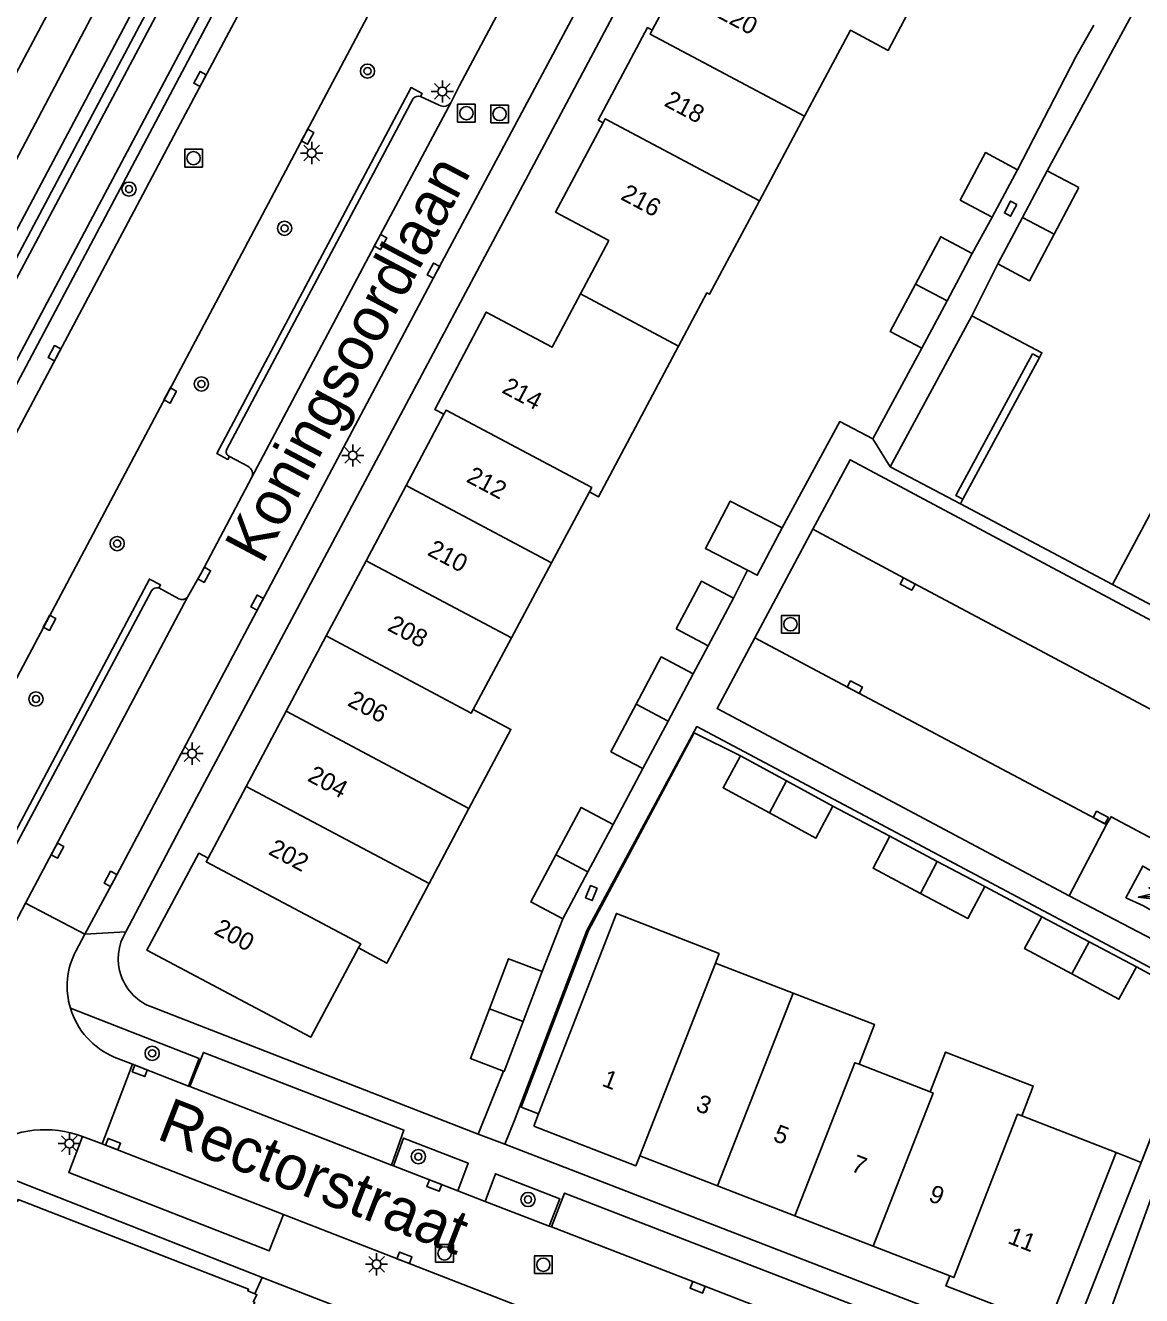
# Model space of a CAD drawing. Extents: x 136000 to 138005, y 398500 to 400500.
# Drawn here: x 137471.7 to 137534.5, y 400012.9 to 400084.5 of the extents above; entities that cross this region are included whole.
import ezdxf

# ---------------------------------------------------------------- set-up
doc = ezdxf.new("R2010")
doc.units = 0
for name, color, linetype in [('gg-afsc-hekwerk', 7, 'Continuous'), ('gg-afsc-muur', 7, 'Continuous'), ('gg-anno-huisnummerreeks BGT', 7, 'Continuous'), ('gg-anno-openbare ruimte label', 7, 'Continuous'), ('gg-bbg-bijgebouw', 7, 'Continuous'), ('gg-bbg-hoofdgebouw', 7, 'Continuous'), ('gg-bbg-lage trafo', 7, 'Continuous'), ('gg-bbg-luifel en loopbrug', 7, 'Continuous'), ('gg-bbg-tussenscheiding', 7, 'Continuous'), ('gg-knt-verharding', 7, 'Continuous'), ('gg-knt-verharding nz', 7, 'Continuous'), ('gt-grn-weggrens', 7, 'Continuous'), ('gt-symb-boom', 7, 'Continuous'), ('gt-symb-kolk', 7, 'Continuous'), ('gt-symb-kolk center center', 7, 'Continuous'), ('gt-symb-lichtmast', 7, 'Continuous'), ('gt-symb-rioolschacht', 7, 'Continuous'), ('gt-symb-trafo symbool', 7, 'Continuous'), ('gx-grn-maaiveld', 7, 'Continuous')]:
    doc.layers.add(name, color=color, linetype=linetype)

# ---------------------------------------------------------------- blocks, each defined once
blk = doc.blocks.new('gt0-KOLKCC')
at = {"layer": 'gt-symb-kolk center center'}
blk.add_lwpolyline([(-0.375, 0.2), (0.375, 0.2), (0.375, -0.2), (-0.375, -0.2)], close=True, dxfattribs=at)
blk = doc.blocks.new('gt0-HSP')
at = {"layer": 'gt-symb-trafo symbool'}
for points in [[(0.771, 0.746), (-0.529, -0.004), (0.471, -0.004), (-0.829, -0.754)], [(-0.217, -0.24), (-0.829, -0.754), (-0.077, -0.48)]]:
    blk.add_lwpolyline(points, dxfattribs=at)
blk = doc.blocks.new('gt0-KOLK')
at = {"layer": 'gt-symb-kolk'}
blk.add_lwpolyline([(0, 0), (0.375, 0), (0.375, 0.4), (-0.375, 0.4), (-0.375, 0), (0, 0)], dxfattribs=at)
blk = doc.blocks.new('gt0-RS')
at = {"layer": 'gt-symb-rioolschacht'}
blk.add_lwpolyline([(-0.5, -0.5), (0.5, -0.5), (0.5, 0.5), (-0.5, 0.5)], close=True, dxfattribs=at)
blk.add_circle((0, 0), 0.375, dxfattribs=at)
blk = doc.blocks.new('gt0-BOOM')
at = {"layer": 'gt-symb-boom'}
for radius in [0.4, 0.2]:
    blk.add_circle((0, 0), radius, dxfattribs=at)
blk = doc.blocks.new('gt0-LMAST')
at = {"layer": 'gt-symb-lichtmast'}
for p, q in [((-0.182, 0.173), (-0.447, 0.438)), ((-0.005, 0.246), (-0.005, 0.621)), ((0.172, 0.173), (0.437, 0.438)), ((-0.255, -0.004), (-0.63, -0.004)), ((-0.182, -0.181), (-0.447, -0.446)), ((-0.005, -0.254), (-0.005, -0.629)), ((0.437, -0.446), (0.172, -0.181)), ((0.245, -0.004), (0.62, -0.004))]:
    blk.add_line(p, q, dxfattribs=at)
blk.add_circle((-0.005, -0.004), 0.25, dxfattribs=at)

msp = doc.modelspace()

# ---------------------------------------------------------------- linework, layer by layer
at = {"layer": 'gg-afsc-hekwerk'}
for p, q in [((137530.841, 400082.704), (137531.86, 400084.478)), ((137526.131, 400073.671), (137525.01, 400071.614)), ((137524.975, 400068.116), (137526.445, 400071.037)), ((137522.171, 400066.283), (137519.401, 400061.175)), ((137511.56, 400052.204), (137512.345, 400053.783)), ((137509.299, 400047.941), (137510.142, 400049.526)), ((137504.779, 400039.464), (137506.464, 400042.602)), ((137520.373, 400038.793), (137517.16, 400040.496)), ((137525.707, 400035.971), (137528.921, 400034.262)), ((137500.793, 400031.17), (137501.946, 400034.136)), ((137534.523, 400020.427), (137533.117, 400020.973))]:
    msp.add_line(p, q, dxfattribs=at)
for points in [[(137547.987, 400104.117), (137538.437, 400086.115), (137535.407, 400087.683), (137529.231, 400076.272)], [(137519.401, 400061.175), (137517.557, 400062.162), (137514.3, 400056.168)], [(137511.95, 400043.326), (137509.347, 400044.617), (137503.395, 400033.488), (137499.598, 400023.544), (137500.581, 400023.162)], [(137534.249, 400031.435), (137538.005, 400029.388), (137534.523, 400020.427)]]:
    msp.add_lwpolyline(points, dxfattribs=at)
at = {"layer": 'gg-afsc-muur'}
for p, q in [((137530.841, 400082.704), (137527.55, 400076.342)), ((137532.898, 400052.972), (137524.34, 400057.512))]:
    msp.add_line(p, q, dxfattribs=at)
at = {"layer": 'gg-bbg-bijgebouw'}
for p, q in [((137527.55, 400076.342), (137526.131, 400073.671)), ((137529.231, 400076.272), (137527.838, 400073.655)), ((137531.01, 400075.329), (137529.231, 400076.272)), ((137529.622, 400072.709), (137531.01, 400075.329)), ((137526.131, 400073.671), (137524.327, 400074.629)), ((137527.838, 400073.655), (137526.445, 400071.037)), ((137525.01, 400071.614), (137523.591, 400068.949)), ((137523.591, 400068.949), (137522.171, 400066.283)), ((137524.975, 400068.116), (137520.387, 400059.601)), ((137520.387, 400059.601), (137524.34, 400057.512)), ((137524.34, 400057.512), (137524.481, 400057.773)), ((137510.142, 400049.526), (137511.56, 400052.204)), ((137508.339, 400050.481), (137510.142, 400049.526)), ((137509.299, 400047.941), (137507.882, 400045.272)), ((137506.464, 400042.602), (137507.882, 400045.272)), ((137514.555, 400041.911), (137511.95, 400043.326)), ((137514.555, 400041.911), (137517.16, 400040.496)), ((137504.779, 400039.464), (137503.363, 400036.8)), ((137523.04, 400037.382), (137520.373, 400038.793)), ((137523.04, 400037.382), (137525.707, 400035.971)), ((137501.946, 400034.136), (137503.363, 400036.8)), ((137528.921, 400034.262), (137531.585, 400032.849)), ((137531.585, 400032.849), (137534.249, 400031.435)), ((137500.793, 400031.17), (137499.725, 400028.358))]:
    msp.add_line(p, q, dxfattribs=at)
for points in [[(137524.327, 400074.629), (137525.749, 400077.305), (137527.55, 400076.342)], [(137521.812, 400069.894), (137523.232, 400072.561), (137525.01, 400071.614)], [(137526.445, 400071.037), (137528.233, 400070.089), (137529.622, 400072.709)], [(137522.171, 400066.283), (137520.391, 400067.226), (137521.812, 400069.894)], [(137528.784, 400065.76), (137528.928, 400066.027), (137524.975, 400068.116)], [(137528.784, 400065.76), (137528.405, 400065.964), (137524.085, 400057.986), (137524.481, 400057.773)], [(137512.345, 400053.783), (137509.981, 400055.004), (137511.379, 400057.677), (137514.3, 400056.168)], [(137514.3, 400056.168), (137512.901, 400053.496), (137512.345, 400053.783)], [(137511.56, 400052.204), (137509.757, 400053.159), (137508.339, 400050.481)], [(137506.08, 400046.229), (137507.497, 400048.898), (137509.299, 400047.941)], [(137506.08, 400046.229), (137504.662, 400043.559), (137506.464, 400042.602)], [(137511.95, 400043.326), (137510.975, 400041.531), (137513.588, 400040.112)], [(137501.564, 400037.754), (137502.979, 400040.416), (137504.779, 400039.464)], [(137517.16, 400040.496), (137516.2, 400038.693), (137513.588, 400040.112)], [(137520.373, 400038.793), (137519.419, 400036.99), (137522.086, 400035.579)], [(137501.564, 400037.754), (137500.148, 400035.092), (137501.946, 400034.136)], [(137525.707, 400035.971), (137524.753, 400034.168), (137522.086, 400035.579)], [(137530.613, 400031.038), (137527.956, 400032.466), (137528.921, 400034.262)], [(137497.818, 400029.082), (137498.886, 400031.894), (137500.793, 400031.17)], [(137534.249, 400031.435), (137533.269, 400029.611), (137530.613, 400031.038)], [(137497.818, 400029.082), (137496.75, 400026.269), (137498.605, 400025.565)], [(137498.605, 400025.565), (137498.657, 400025.545), (137499.725, 400028.358)]]:
    msp.add_lwpolyline(points, dxfattribs=at)
at = {"layer": 'gg-bbg-hoofdgebouw'}
for p, q in [((137513.022, 400074.593), (137515.564, 400079.358)), ((137495.257, 400062.57), (137493.125, 400058.555)), ((137532.898, 400052.972), (137537.425, 400061.48)), ((137493.125, 400058.555), (137490.874, 400054.316)), ((137501.318, 400054.201), (137503.452, 400058.201)), ((137490.874, 400054.316), (137488.622, 400050.076)), ((137499.059, 400049.966), (137501.318, 400054.201)), ((137532.898, 400052.972), (137538.444, 400050.031)), ((137488.622, 400050.076), (137486.371, 400045.837)), ((137496.91, 400045.939), (137499.059, 400049.966)), ((137486.371, 400045.837), (137484.12, 400041.598)), ((137484.12, 400041.598), (137481.975, 400037.56)), ((137494.419, 400036.125), (137496.667, 400040.365)), ((137510.552, 400031.644), (137510.764, 400032.189)), ((137514.917, 400029.959), (137510.552, 400031.644)), ((137522.633, 400024.396), (137518.632, 400025.952)), ((137500.581, 400023.162), (137500.313, 400022.474)), ((137533.117, 400020.973), (137527.79, 400023.045)), ((137506.291, 400020.798), (137510.653, 400019.105)), ((137510.653, 400019.105), (137515.015, 400017.413)), ((137515.015, 400017.413), (137519.423, 400015.702)), ((137519.423, 400015.702), (137523.738, 400014.027))]:
    msp.add_line(p, q, dxfattribs=at)
for points in [[(137514.44, 400090.55), (137512.835, 400087.54), (137509.663, 400089.228), (137506.989, 400084.205)], [(137515.564, 400079.358), (137518.142, 400084.191), (137520.271, 400083.063), (137522.24, 400086.804), (137520.569, 400087.694)], [(137506.989, 400084.205), (137506.72, 400084.348), (137503.944, 400079.132), (137504.218, 400078.986)], [(137504.218, 400078.986), (137501.546, 400073.952), (137504.54, 400072.35), (137502.945, 400069.346)], [(137508.475, 400066.408), (137510.064, 400069.398), (137510.209, 400069.321), (137513.022, 400074.593)], [(137502.945, 400069.346), (137501.349, 400066.341), (137497.637, 400068.318), (137494.742, 400062.842), (137495.257, 400062.57)], [(137503.452, 400058.201), (137503.965, 400057.922), (137508.475, 400066.408)], [(137496.667, 400040.365), (137499.025, 400044.812), (137496.91, 400045.939)], [(137481.975, 400037.56), (137481.453, 400037.834), (137478.526, 400032.383), (137487.761, 400027.47), (137490.45, 400032.506)], [(137490.45, 400032.506), (137492.042, 400031.641), (137494.419, 400036.125)], [(137510.764, 400032.189), (137504.97, 400034.446), (137500.581, 400023.162)], [(137518.632, 400025.952), (137519.497, 400028.192), (137514.917, 400029.959)], [(137527.79, 400023.045), (137528.44, 400024.724), (137523.501, 400026.637), (137522.633, 400024.396)], [(137500.313, 400022.474), (137506.071, 400020.233), (137506.291, 400020.798)], [(137523.738, 400014.027), (137523.52, 400013.465), (137529.29, 400011.228), (137533.117, 400020.973)], [(137484.612, 400013.013), (137484.221, 400013.184), (137484.257, 400013.277), (137471.28, 400018.327), (137471.24, 400018.224), (137470.612, 400018.483)], [(137496.371, 399966.524), (137495.963, 399966.692), (137495.999, 399966.785), (137477.252, 399974.057), (137477.227, 399973.992), (137469.965, 399976.823), (137475.086, 399994.875), (137475.29, 399995.255), (137475.245, 399995.279), (137475.44, 399995.622), (137475.529, 399995.575), (137484.615, 400012.526), (137484.518, 400012.578), (137484.724, 400012.964), (137484.612, 400013.013)]]:
    msp.add_lwpolyline(points, dxfattribs=at)
at = {"layer": 'gg-bbg-lage trafo'}
msp.add_lwpolyline([(137536.009, 400034.087), (137534.657, 400034.872), (137533.659, 400035.332), (137534.611, 400037.116), (137535.562, 400036.566), (137536.947, 400035.869), (137536.009, 400034.087)], dxfattribs=at)
at = {"layer": 'gg-bbg-luifel en loopbrug'}
msp.add_line((137524.481, 400057.773), (137528.784, 400065.76), dxfattribs=at)
at = {"layer": 'gg-bbg-tussenscheiding'}
for p, q in [((137527.838, 400073.655), (137529.622, 400072.709)), ((137502.945, 400069.346), (137508.475, 400066.408)), ((137521.812, 400069.894), (137523.591, 400068.949)), ((137493.125, 400058.555), (137501.318, 400054.201)), ((137490.874, 400054.316), (137499.059, 400049.966)), ((137486.371, 400045.837), (137496.667, 400040.365)), ((137506.08, 400046.229), (137507.882, 400045.272)), ((137484.12, 400041.598), (137494.419, 400036.125)), ((137513.588, 400040.112), (137514.555, 400041.911)), ((137501.564, 400037.754), (137503.363, 400036.8)), ((137522.086, 400035.579), (137523.04, 400037.382)), ((137530.613, 400031.038), (137531.585, 400032.849)), ((137506.291, 400020.798), (137510.552, 400031.644)), ((137510.653, 400019.105), (137514.917, 400029.959)), ((137497.818, 400029.082), (137499.725, 400028.358))]:
    msp.add_line(p, q, dxfattribs=at)
for points in [[(137506.989, 400084.205), (137506.868, 400083.979), (137515.564, 400079.358)], [(137504.218, 400078.986), (137504.337, 400079.209), (137513.022, 400074.593)], [(137495.257, 400062.57), (137495.376, 400062.794), (137503.577, 400058.436), (137503.452, 400058.201)], [(137488.622, 400050.076), (137496.799, 400045.731), (137496.91, 400045.939)], [(137481.975, 400037.56), (137481.868, 400037.359), (137490.571, 400032.733), (137490.45, 400032.506)], [(137515.015, 400017.413), (137518.404, 400026.041), (137518.632, 400025.952)], [(137519.423, 400015.702), (137522.812, 400024.326), (137522.633, 400024.396)], [(137523.738, 400014.027), (137523.978, 400013.934), (137527.55, 400023.138), (137527.79, 400023.045)]]:
    msp.add_lwpolyline(points, dxfattribs=at)
at = {"layer": 'gg-knt-verharding'}
for p, q in [((137508.067, 400131.032), (137480.405, 400078.917)), ((137483.033, 400060.599), (137493.531, 400080.347)), ((137493.945, 400080.464), (137494.99, 400079.982)), ((137480.405, 400078.917), (137478.295, 400074.943)), ((137484.217, 400059.637), (137483.184, 400060.188)), ((137467.984, 400032.358), (137478.791, 400052.626)), ((137479.21, 400052.782), (137480.324, 400052.161)), ((137530.455, 400035.432), (137532.562, 400039.452)), ((137471.699, 400035.034), (137469.417, 400030.698)), ((137471.699, 400035.034), (137475.031, 400033.274)), ((137474.527, 400032.331), (137475.031, 400033.274)), ((137497.187, 400022.02), (137478.846, 400029.159)), ((137476.014, 400021.475), (137477.718, 400025.954)), ((137477.718, 400025.954), (137476.692, 400026.356)), ((137480.868, 400024.727), (137477.718, 400025.954)), ((137497.187, 400022.02), (137498.605, 400025.565)), ((137480.959, 400024.691), (137480.868, 400024.727)), ((137492.297, 400020.275), (137480.959, 400024.691)), ((137476.014, 400021.475), (137474.908, 400021.889)), ((137486.223, 400017.491), (137476.014, 400021.475)), ((137498.69, 400021.443), (137497.187, 400022.02)), ((137492.418, 400020.228), (137492.297, 400020.275)), ((137492.418, 400020.228), (137496.036, 400018.822)), ((137534.523, 400020.427), (137530.932, 400011.312)), ((137497.585, 400018.224), (137496.036, 400018.822)), ((137501.189, 400016.831), (137497.585, 400018.224)), ((137513.088, 400007.036), (137486.223, 400017.491)), ((137501.308, 400016.785), (137501.189, 400016.831)), ((137485.021, 400013.948), (137484.612, 400013.013)), ((137516.418, 400001.746), (137485.021, 400013.948))]:
    msp.add_line(p, q, dxfattribs=at)
for points in [[(137444.838, 400021.671), (137509.889, 400144.426), (137530.929, 400184.624), (137531.462, 400184.365)], [(137441.861, 400014.674), (137464.04, 400056.776), (137484.657, 400095.607), (137508.452, 400140.533), (137524.249, 400170.6)], [(137447.885, 400020.287), (137510.644, 400138.734), (137511.121, 400138.884), (137511.301, 400139.501)], [(137443.702, 400013.627), (137465.968, 400055.805), (137486.454, 400094.38), (137509.725, 400138.387)], [(137514.229, 400128.809), (137493.582, 400089.948), (137455.441, 400018.024)], [(137526.398, 400125.665), (137511.494, 400097.626), (137480.581, 400039.553), (137477.343, 400033.407)], [(137513.64, 400105.898), (137504.598, 400088.858), (137494.848, 400070.56), (137476.661, 400036.301), (137475.031, 400033.274)], [(137498.686, 400085.867), (137496.139, 400081.078), (137495.657, 400080.138)], [(137493.945, 400080.464), (137494.034, 400080.632), (137493.407, 400080.965), (137482.47, 400060.357), (137483.097, 400060.024), (137483.184, 400060.188)], [(137478.295, 400074.943), (137467.398, 400054.414), (137450.71, 400022.805)], [(137484.426, 400058.986), (137481.587, 400053.62), (137480.825, 400052.271)], [(137479.21, 400052.782), (137479.299, 400052.95), (137478.672, 400053.283), (137467.413, 400032.099), (137468.04, 400031.766), (137468.129, 400031.934)], [(137534.523, 400020.427), (137538.19, 400029.718), (137509.503, 400044.976), (137503.308, 400033.494), (137499.212, 400022.746), (137498.69, 400021.443)], [(137532.562, 400039.452), (137532.82, 400039.898), (137540.492, 400035.811)], [(137530.455, 400035.432), (137538.191, 400031.411), (137540.492, 400035.811)], [(137474.228, 400029.103), (137481.471, 400026.275), (137480.868, 400024.727)], [(137496.036, 400018.822), (137496.614, 400020.384), (137492.984, 400021.793), (137492.418, 400020.228)], [(137530.932, 400011.312), (137530.134, 400009.285), (137498.69, 400021.443)], [(137501.189, 400016.831), (137501.786, 400018.378), (137498.165, 400019.782), (137497.585, 400018.224)], [(137523.806, 400008.061), (137509.614, 400013.575), (137501.308, 400016.785)]]:
    msp.add_lwpolyline(points, dxfattribs=at)
for centre, radius, start, end in [((137493.823, 400080.103), 0.381, 71.39825, 140.16326), ((137495.246, 400080.391), 0.482, 237.91259, 328.41518), ((137483.273, 400060.454), 0.28, 148.80022, 251.5461), ((137483.991, 400059.205), 0.487, 333.22962, 62.36827), ((137479.115, 400052.396), 0.397, 76.17162, 144.67049), ((137480.505, 400052.533), 0.413, 244.04452, 320.72232), ((137479.82, 400031.893), 2.902, 148.56684, 250.4021), ((137478.375, 400030.347), 4.33, 152.72393, 196.692), ((137478.378, 400030.347), 4.333, 196.68747, 247.09538), ((137472.797, 400016.154), 6.111, 69.78746, 121.96046)]:
    msp.add_arc(centre, radius, start, end, dxfattribs=at)
at = {"layer": 'gg-knt-verharding nz'}
for p, q in [((137512.771, 400049.966), (137516.027, 400056.088)), ((137471.699, 400035.034), (137480.825, 400052.271)), ((137470.128, 400019.8), (137485.021, 400013.948))]:
    msp.add_line(p, q, dxfattribs=at)
for points in [[(137484.426, 400058.986), (137491.509, 400072.363), (137495.657, 400080.138)], [(137544.053, 400046.169), (137518.127, 400060.001), (137516.027, 400056.088)], [(137541.995, 400042.261), (137521.459, 400053.179), (137516.027, 400056.088)], [(137530.455, 400035.432), (137510.64, 400045.987), (137512.771, 400049.966)], [(137512.771, 400049.966), (137518.3, 400047.015), (137532.562, 400039.452)], [(137532.324, 400010.796), (137538.607, 400028.157), (137540.608, 400027.432)], [(137492.297, 400020.275), (137493.005, 400022.246), (137481.711, 400026.622), (137480.959, 400024.691)], [(137486.223, 400017.491), (137485.417, 400015.442), (137474.13, 400019.852), (137474.908, 400021.889)], [(137523.806, 400008.061), (137524.554, 400009.985), (137502.047, 400018.698), (137501.308, 400016.785)]]:
    msp.add_lwpolyline(points, dxfattribs=at)
at = {"layer": 'gt-grn-weggrens'}
for p, q in [((137519.401, 400061.175), (137520.387, 400059.601)), ((137475.031, 400033.274), (137477.343, 400033.407))]:
    msp.add_line(p, q, dxfattribs=at)
at = {"layer": 'gx-grn-maaiveld'}
for points in [[(137426.931, 399998.451), (137433.26, 400010.413), (137484.742, 400107.36), (137510.335, 400155.308), (137526.499, 400186.819), (137526.682, 400186.816), (137528.094, 400186.053), (137528.395, 400185.808), (137528.385, 400185.587), (137527.155, 400183.076), (137502.277, 400135.669), (137484.044, 400101.355), (137465.59, 400066.352), (137447.259, 400032.232), (137428.807, 399997.446)], [(137531.399, 400186.61), (137530.112, 400184.115), (137438.638, 400011.548)]]:
    msp.add_lwpolyline(points, dxfattribs=at)

# ---------------------------------------------------------------- block references
at = {"layer": 'gt-symb-boom'}
for p in [(137490.956, 400081.894), (137477.523, 400075.247), (137486.284, 400073.04), (137481.601, 400064.272), (137476.86, 400055.281), (137472.286, 400046.526), (137478.831, 400026.568), (137493.818, 400020.747), (137499.993, 400018.334)]:
    msp.add_blockref('gt0-BOOM', p, dxfattribs=at)
at = {"layer": 'gt-symb-kolk'}
for p, rotation in [((137481.703, 400081.358), 62.06706987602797), ((137487.401, 400078.294), -117.94384033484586), ((137491.509, 400072.363), -117.89685150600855), ((137494.848, 400070.56), 61.94792464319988), ((137473.501, 400065.91), 62.038119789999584), ((137479.668, 400063.715), -117.94384033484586), ((137481.587, 400053.62), -119.64479269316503), ((137521.459, 400053.179), 151.8287772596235), ((137484.917, 400051.86), 62.03099234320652), ((137472.875, 400050.908), -117.93293012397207), ((137518.3, 400047.015), -27.932930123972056), ((137532.15, 400039.672), -28.124226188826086), ((137473.319, 400038.072), -118.08103174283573), ((137476.661, 400036.301), 62.049030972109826), ((137478.205, 400025.764), 158.61369404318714), ((137476.553, 400021.263), -21.30691131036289), ((137494.785, 400019.306), 158.71857507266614), ((137492.96, 400014.864), -21.237970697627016), ((137509.614, 400013.575), 158.87442547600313)]:
    msp.add_blockref('gt0-KOLK', p, dxfattribs=dict(at, rotation=rotation))
at = {"layer": 'gt-symb-kolk center center'}
for p, rotation in [((137527.166, 400074.146), -118.08103174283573), ((137503.561, 400035.59), -112.08164450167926)]:
    msp.add_blockref('gt0-KOLKCC', p, dxfattribs=dict(at, rotation=rotation))
at = {"layer": 'gt-symb-lichtmast'}
for p in [(137495.174, 400080.752), (137487.82, 400077.28), (137490.13, 400060.247), (137481.082, 400043.452), (137474.174, 400021.488), (137491.469, 400014.691)]:
    msp.add_blockref('gt0-LMAST', p, dxfattribs=at)
at = {"layer": 'gt-symb-rioolschacht'}
for p in [(137496.525, 400079.524), (137498.392, 400079.479), (137481.161, 400076.992), (137514.769, 400050.738), (137495.292, 400015.298), (137500.855, 400014.659)]:
    msp.add_blockref('gt0-RS', p, dxfattribs=at)
at = {"layer": 'gt-symb-trafo symbool', "rotation": -26.7166269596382}
msp.add_blockref('gt0-HSP', (137535.431, 400035.659), dxfattribs=at)

# ---------------------------------------------------------------- texts
at = {"layer": 'gg-anno-huisnummerreeks BGT'}
for s, rotation, p in [('220', 332, (137510.593, 400084.943)), ('218', 332, (137507.599, 400079.967)), ('216', 332, (137505.152, 400074.699)), ('214', 332.1, (137498.462, 400063.813)), ('212', 332, (137496.461, 400058.791)), ('210', 332, (137494.269, 400054.664)), ('208', 332, (137492.018, 400050.425)), ('206', 332, (137489.766, 400046.186)), ('204', 332, (137487.515, 400041.946)), ('202', 332, (137485.317, 400037.808)), ('200', 331.8, (137482.25, 400033.326)), ('1', 338.7, (137504.1, 400024.756)), ('3', 338.8, (137509.376, 400023.355)), ('5', 338.8, (137513.738, 400021.662)), ('7', 338.8, (137518.123, 400019.96)), ('9', 338.8, (137522.485, 400018.267)), ('11', 338.8, (137526.946, 400015.891))]:
    msp.add_text(s, height=1, rotation=rotation, dxfattribs=at).set_placement(p)
at = {"layer": 'gg-anno-openbare ruimte label'}
for s, rotation, p in [('Koningsoordlaan', 62, (137485.029, 400054.048)), ('Rectorstraat', 338.8, (137479.002, 400021.78))]:
    msp.add_text(s, height=2.5, rotation=rotation, dxfattribs=at).set_placement(p)

doc.saveas('drawing.dxf')
